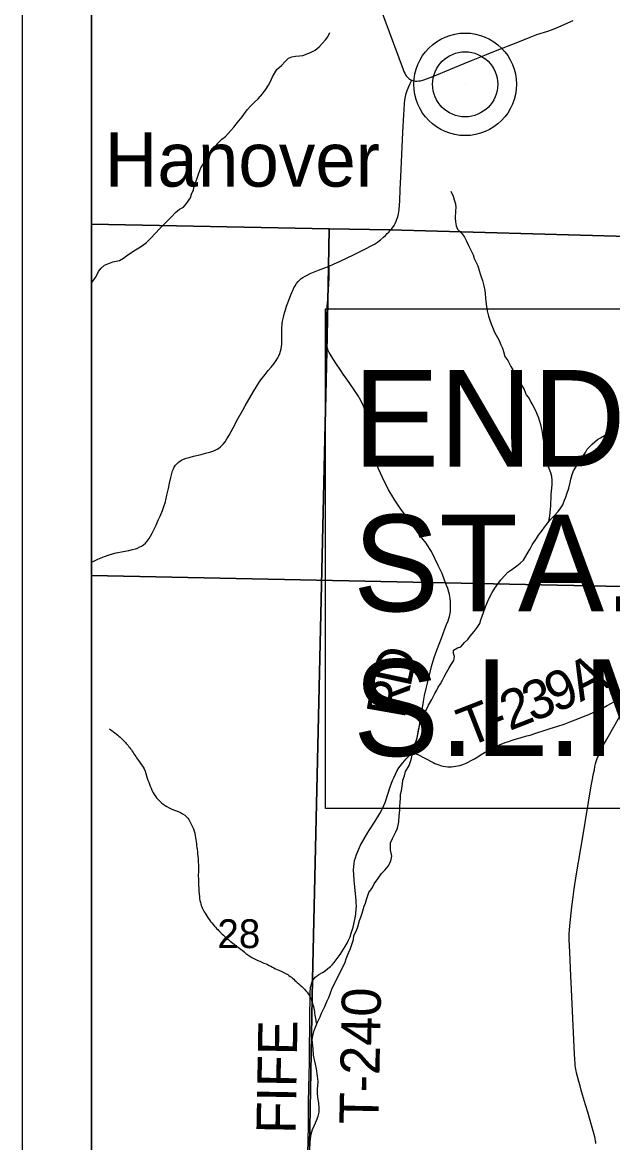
# Model space of a CAD drawing. Extents: x 0 to 34, y 0 to 22.
# Drawn here: x 10.5 to 11.356, y 16.22 to 17.845 of the extents above; entities that cross this region are included whole.
import ezdxf

# ---------------------------------------------------------------- set-up
doc = ezdxf.new("R2010")
doc.units = 0
for name, color, linetype in [('GM_X_Corporation', 7, 'Continuous'), ('GM_X_County_Road', 7, 'Continuous'), ('GM_X_Minor_River', 7, 'Continuous'), ('GM_X_Section_Text', 7, 'Continuous'), ('GM_X_Township_Road', 7, 'Continuous'), ('GM_X_Township_Road_Text', 7, 'Continuous'), ('GM_X_Unincorporated', 7, 'Continuous'), ('GM_X_Unincorporated_Location', 7, 'Continuous'), ('GM_X_Unincorporated_Text', 7, 'Continuous'), ('SH_Data', 7, 'Continuous'), ('SH_Text', 7, 'Continuous')]:
    doc.layers.add(name, color=color, linetype=linetype)

msp = doc.modelspace()

# ---------------------------------------------------------------- linework, layer by layer
at = {"layer": 'GM_X_Corporation'}
for points in [[(11.5001, 20.4), (10.6, 20.4), (10.6, 17.5523), (10.9447, 17.5459), (11.0329, 17.5442), (11.4477, 17.5329), (11.4514, 17.7789), (11.4741, 19.003), (11.486, 19.6423), (11.498, 20.2911)], [(10.6, 18.0532), (10.6, 17.0429), (11.4395, 17.0255), (11.4565, 18.0343)], [(10.6, 17.5523), (10.6, 13.6), (10.8788, 13.6), (10.8818, 13.7678), (10.897, 14.5214), (10.9052, 15.3502), (10.9086, 15.7107), (10.9139, 16.0819), (10.9206, 16.4568), (10.9418, 17.3896), (10.9437, 17.4908), (10.9447, 17.5459)], [(10.6, 17.0429), (10.6, 16.036), (11.4274, 16.0262), (11.4395, 17.0255)]]:
    msp.add_lwpolyline(points, close=True, dxfattribs=at)
msp.add_lwpolyline([(14.0954, 17.4811), (13.2742, 17.4966), (12.7967, 17.502), (12.7693, 17.5027), (12.504, 17.5091), (11.8073, 17.526), (11.4477, 17.5329), (11.0329, 17.5442), (10.9447, 17.5459), (10.9437, 17.4908), (10.9418, 17.3896), (10.9206, 16.4568), (10.9139, 16.0819), (10.9086, 15.7107), (10.9052, 15.3502), (10.897, 14.5214)], dxfattribs=at)
at = {"layer": 'GM_X_County_Road'}
for points in [[(11.0121, 17.899), (11.0124, 17.8914), (11.0129, 17.8881), (11.0148, 17.8798), (11.0165, 17.8743), (11.0197, 17.8645), (11.0255, 17.8485), (11.052, 17.7769), (11.0531, 17.7742), (11.0544, 17.7716), (11.0555, 17.7694), (11.0567, 17.7676), (11.0584, 17.7657), (11.0604, 17.7639), (11.0618, 17.7629), (11.0633, 17.7621), (11.0647, 17.7615)], [(11.0647, 17.7615), (11.0658, 17.7611), (11.0676, 17.7606), (11.0699, 17.7602), (11.0723, 17.7601), (11.0751, 17.7603), (11.0772, 17.7607), (11.0805, 17.7615), (11.0875, 17.7639), (11.0954, 17.7669), (11.1208, 17.7773), (11.1405, 17.7856), (11.1511, 17.79), (11.1708, 17.7977), (11.1859, 17.8038), (11.2183, 17.8167), (11.2362, 17.824), (11.2462, 17.8277), (11.262, 17.8327), (11.2713, 17.8361), (11.2781, 17.8388), (11.2989, 17.8481)], [(11.0312, 17.5407), (11.033, 17.5427), (11.0346, 17.5447), (11.0367, 17.5472), (11.0389, 17.5508), (11.0406, 17.5537), (11.0421, 17.5569), (11.0432, 17.5598), (11.0443, 17.5633), (11.0452, 17.5675), (11.0458, 17.5703), (11.0462, 17.5736), (11.0471, 17.5866), (11.0479, 17.6026), (11.0488, 17.621), (11.0519, 17.6861), (11.0532, 17.711), (11.0535, 17.7189), (11.0541, 17.7274), (11.0545, 17.7325), (11.0555, 17.7379), (11.0566, 17.7423), (11.058, 17.7465), (11.0617, 17.7557), (11.0647, 17.7615)], [(10.9449, 17.4918), (10.9511, 17.4945), (10.9608, 17.4989), (10.9802, 17.5081), (10.9965, 17.5161), (11.0068, 17.5215), (11.0106, 17.5237), (11.0149, 17.5266), (11.0191, 17.5297), (11.0238, 17.5337), (11.0264, 17.5361), (11.0291, 17.5388), (11.0312, 17.5407)], [(10.6, 17.0619), (10.6025, 17.0632), (10.6094, 17.0664), (10.6144, 17.0686), (10.619, 17.0705), (10.626, 17.0729), (10.6304, 17.0741), (10.6359, 17.0754), (10.646, 17.0775), (10.6543, 17.0791), (10.6595, 17.0803), (10.6641, 17.0815), (10.667, 17.0825), (10.6705, 17.0842), (10.6729, 17.0853), (10.6756, 17.0873), (10.6785, 17.0896), (10.681, 17.0926), (10.6838, 17.0964), (10.6859, 17.0998), (10.6883, 17.1041), (10.6906, 17.1091), (10.6939, 17.1159), (10.697, 17.1229), (10.6998, 17.129), (10.7032, 17.1373), (10.7053, 17.143), (10.7073, 17.1495), (10.7081, 17.1523), (10.7096, 17.1592), (10.7117, 17.169), (10.7132, 17.1767), (10.7152, 17.1851), (10.7167, 17.1909), (10.7178, 17.1944), (10.7189, 17.1974), (10.7202, 17.2), (10.7221, 17.203), (10.724, 17.205), (10.7261, 17.2068), (10.7284, 17.2084), (10.7309, 17.2099), (10.7338, 17.2114), (10.7374, 17.2129), (10.7416, 17.2142), (10.7482, 17.2158), (10.7591, 17.2185), (10.7657, 17.2201), (10.7718, 17.2217), (10.776, 17.2231), (10.7796, 17.2245), (10.7825, 17.226), (10.785, 17.2276), (10.7872, 17.2293), (10.7893, 17.2313), (10.7912, 17.2334), (10.7939, 17.2369), (10.7966, 17.241), (10.7997, 17.2463), (10.8056, 17.257), (10.8126, 17.2701), (10.8194, 17.2827), (10.8231, 17.289), (10.8352, 17.3095), (10.8429, 17.3221), (10.8458, 17.3266), (10.8521, 17.3346), (10.8565, 17.34), (10.8608, 17.3451), (10.8651, 17.3505), (10.8682, 17.3548), (10.8704, 17.3586), (10.8719, 17.3614), (10.8732, 17.3647), (10.8743, 17.3684), (10.8751, 17.3718), (10.8757, 17.375), (10.876, 17.3785), (10.8761, 17.382), (10.8762, 17.3955), (10.8763, 17.4004), (10.8768, 17.4082), (10.8773, 17.412), (10.8785, 17.4175), (10.88, 17.4238), (10.8813, 17.4282), (10.883, 17.4334), (10.8857, 17.4409), (10.8892, 17.45), (10.8906, 17.4534), (10.892, 17.4564), (10.8937, 17.4599), (10.8956, 17.4631), (10.8977, 17.4666), (10.8999, 17.4695), (10.902, 17.4715), (10.9043, 17.4735), (10.9068, 17.4752), (10.9099, 17.4771), (10.9129, 17.4786), (10.9173, 17.4807), (10.9293, 17.4857), (10.9449, 17.4918)]]:
    msp.add_lwpolyline(points, dxfattribs=at)
at = {"layer": 'GM_X_Minor_River'}
for points in [[(10.6, 17.4671), (10.6018, 17.4692), (10.6067, 17.4756), (10.6105, 17.484), (10.6142, 17.4889), (10.6188, 17.4931), (10.6309, 17.4977), (10.6408, 17.4996), (10.6465, 17.5034), (10.651, 17.5068), (10.6616, 17.5137), (10.6688, 17.5183), (10.6741, 17.5217), (10.6798, 17.5259), (10.6866, 17.5327), (10.6923, 17.5388), (10.6995, 17.546), (10.7051, 17.5521), (10.7157, 17.5628), (10.7222, 17.5696), (10.7278, 17.5745), (10.7335, 17.5772), (10.7381, 17.5825), (10.7437, 17.5909), (10.7452, 17.5958), (10.7479, 17.6023), (10.749, 17.6076), (10.7535, 17.6194), (10.7557, 17.6266), (10.7588, 17.6342), (10.7659, 17.6456), (10.7712, 17.6547), (10.7792, 17.665), (10.7841, 17.6707), (10.789, 17.676), (10.7947, 17.6798), (10.8022, 17.6882), (10.8064, 17.6932), (10.8102, 17.6977), (10.8136, 17.7023), (10.8185, 17.7084), (10.826, 17.7183), (10.831, 17.724), (10.8359, 17.7289), (10.8419, 17.7342), (10.8484, 17.7418), (10.8536, 17.7491), (10.8567, 17.7544), (10.8597, 17.7593), (10.8627, 17.7665), (10.8691, 17.7768), (10.8755, 17.7829), (10.8808, 17.7886), (10.8858, 17.7932), (10.8907, 17.7954), (10.896, 17.7962), (10.9017, 17.7966), (10.9066, 17.7974), (10.9131, 17.7996), (10.9188, 17.8019), (10.9244, 17.805), (10.9301, 17.8099), (10.935, 17.8149), (10.9396, 17.8198), (10.943, 17.8244), (10.9456, 17.8305)], [(11.1214, 17.6002), (11.1245, 17.593), (11.126, 17.5877), (11.128, 17.582), (11.1284, 17.5766), (11.128, 17.5717), (11.1276, 17.5614), (11.128, 17.5561), (11.1288, 17.5501), (11.1311, 17.5451), (11.1376, 17.5383), (11.141, 17.5337), (11.1441, 17.5277), (11.1468, 17.5216), (11.1536, 17.5079), (11.1552, 17.5026), (11.1602, 17.492), (11.1625, 17.4855), (11.164, 17.4806), (11.1655, 17.476), (11.1674, 17.4707), (11.169, 17.4631), (11.1705, 17.4563), (11.1709, 17.4518), (11.1717, 17.4453), (11.1721, 17.4404), (11.1729, 17.4331), (11.1741, 17.4267), (11.176, 17.4191), (11.1779, 17.4134), (11.1798, 17.4081), (11.1844, 17.3959), (11.1913, 17.3838), (11.194, 17.3774), (11.1963, 17.3724), (11.1978, 17.3679), (11.1997, 17.3606), (11.2039, 17.3546), (11.2085, 17.3458), (11.2112, 17.3413), (11.2135, 17.3367), (11.2165, 17.3291), (11.2234, 17.32), (11.2276, 17.3128), (11.2307, 17.3049), (11.2349, 17.2995), (11.2375, 17.2942), (11.2402, 17.2893), (11.2436, 17.2829), (11.2482, 17.2715), (11.2498, 17.2669), (11.2513, 17.262), (11.2521, 17.2574), (11.2536, 17.2502), (11.2548, 17.2426), (11.2564, 17.232), (11.2571, 17.2251), (11.2587, 17.2172), (11.2595, 17.2126), (11.2606, 17.2081), (11.2621, 17.2024), (11.2637, 17.197), (11.266, 17.1921), (11.2671, 17.1868), (11.2675, 17.1807), (11.2676, 17.175), (11.2672, 17.1693), (11.2665, 17.161), (11.2665, 17.1538), (11.2658, 17.1492), (11.2658, 17.1439), (11.2654, 17.1389), (11.265, 17.1344), (11.2643, 17.1287), (11.2636, 17.1241), (11.2627, 17.1204)], [(11.1412, 16.9455), (11.1461, 16.9501), (11.1495, 16.9546), (11.1552, 16.9615), (11.1597, 16.9672), (11.1631, 16.9733), (11.165, 16.9782), (11.1669, 16.9839), (11.1687, 16.9892), (11.1714, 16.9972), (11.174, 17.0029), (11.1763, 17.009), (11.1812, 17.0181), (11.1849, 17.0245), (11.1936, 17.0363), (11.1997, 17.0428), (11.2038, 17.0474), (11.2099, 17.0515), (11.2171, 17.0569), (11.222, 17.0607), (11.2266, 17.0652), (11.2318, 17.0743), (11.2364, 17.0816), (11.239, 17.0873), (11.2454, 17.0964), (11.2485, 17.1013), (11.2537, 17.1082), (11.2571, 17.1131), (11.2617, 17.1192), (11.2658, 17.1241), (11.2704, 17.1287), (11.2768, 17.1355), (11.2806, 17.1409), (11.2836, 17.1454), (11.2862, 17.1519), (11.2881, 17.1564), (11.2896, 17.1614), (11.2923, 17.1694), (11.2941, 17.1777), (11.2952, 17.1827), (11.2971, 17.1891), (11.2994, 17.1948), (11.3024, 17.2001), (11.3088, 17.21), (11.3164, 17.2214), (11.319, 17.226), (11.3262, 17.2332), (11.3338, 17.24), (11.3383, 17.2427), (11.344, 17.2461), (11.3504, 17.2484), (11.3554, 17.2507), (11.3595, 17.256)], [(10.9286, 16.2855), (10.9278, 16.2924), (10.9278, 16.2977), (10.9285, 16.3022), (10.9289, 16.3087), (10.9281, 16.3163), (10.9265, 16.3269), (10.925, 16.3338), (10.9238, 16.3398), (10.9223, 16.3467), (10.9215, 16.3558), (10.9207, 16.3645), (10.9203, 16.3695), (10.9211, 16.3748), (10.9229, 16.3824), (10.9248, 16.3873), (10.9278, 16.3949), (10.932, 16.4025), (10.9339, 16.4075), (10.9384, 16.4173), (10.9421, 16.4257), (10.9444, 16.4306), (10.9463, 16.436), (10.9489, 16.4424), (10.9527, 16.4508), (10.9587, 16.4629), (10.9621, 16.4702), (10.9659, 16.4774), (10.9681, 16.4819), (10.9697, 16.4865), (10.9734, 16.4964), (10.9757, 16.5017), (10.9802, 16.5146), (10.9805, 16.5203), (10.9847, 16.5275), (10.9862, 16.5329), (10.9888, 16.542), (10.9907, 16.5469), (10.9926, 16.5526), (10.9956, 16.5629), (10.9975, 16.5674), (10.999, 16.5728), (11.0023, 16.583), (11.0076, 16.5902), (11.0103, 16.5952), (11.0156, 16.6028), (11.0205, 16.6104), (11.0258, 16.6153), (11.0303, 16.621), (11.0333, 16.6264), (11.0348, 16.6309), (11.0356, 16.6355), (11.034, 16.6446), (11.0336, 16.6495), (11.0336, 16.6548), (11.0366, 16.6613), (11.0393, 16.6662), (11.0415, 16.6708), (11.0438, 16.6761), (11.0457, 16.6852), (11.0464, 16.6943), (11.0471, 16.7019), (11.0475, 16.7076), (11.0482, 16.7198), (11.0485, 16.7255), (11.0497, 16.7304), (11.0512, 16.7407), (11.0519, 16.746), (11.0542, 16.7521), (11.0557, 16.7582), (11.0609, 16.7669), (11.0639, 16.776), (11.0654, 16.7821), (11.0669, 16.7886), (11.0688, 16.7958), (11.0703, 16.8015), (11.0726, 16.8072), (11.0741, 16.8144), (11.0748, 16.8193), (11.0763, 16.8269), (11.0789, 16.8353), (11.0819, 16.8398), (11.0853, 16.8474), (11.0887, 16.8547), (11.0936, 16.8626), (11.0982, 16.8714), (11.1008, 16.8763), (11.1031, 16.8809), (11.1065, 16.8858), (11.1091, 16.8908), (11.1114, 16.8957), (11.1148, 16.9022), (11.1189, 16.9086), (11.1219, 16.9136), (11.1257, 16.9193), (11.1268, 16.925), (11.1253, 16.9295), (11.1249, 16.9345), (11.131, 16.9379), (11.1359, 16.9394), (11.1412, 16.9455)], [(10.9171, 16.2153), (10.9174, 16.2213), (10.9189, 16.232), (10.9208, 16.2388), (10.9234, 16.2453), (10.9264, 16.2521), (10.9287, 16.2582), (10.9302, 16.2643), (10.9305, 16.27), (10.9297, 16.2776), (10.9286, 16.2855)]]:
    msp.add_lwpolyline(points, dxfattribs=at)
msp.add_spline([(10.6262, 16.8202), (10.6366, 16.8127), (10.6493, 16.8004), (10.6591, 16.788), (10.6696, 16.7726), (10.6766, 16.7621), (10.6811, 16.7489), (10.6855, 16.7371), (10.6906, 16.7258), (10.6992, 16.7153), (10.7096, 16.7075), (10.7222, 16.7016), (10.7353, 16.695), (10.7454, 16.6811), (10.7498, 16.6687), (10.752, 16.6561), (10.7533, 16.6455), (10.7547, 16.6315), (10.7552, 16.6208), (10.7551, 16.6087), (10.7553, 16.5977), (10.7564, 16.5802), (10.7581, 16.5681), (10.7648, 16.553), (10.7785, 16.5342), (10.7916, 16.5207), (10.8071, 16.5077), (10.8187, 16.4991), (10.8299, 16.4902), (10.8533, 16.4792), (10.8717, 16.47), (10.8847, 16.4637), (10.8986, 16.4522), (10.9145, 16.4357), (10.9213, 16.4198), (10.925, 16.4001), (10.9265, 16.3916)], degree=3, dxfattribs=at)
at = {"layer": 'GM_X_Township_Road'}
for points in [[(10.94, 17.3846), (10.9401, 17.3891), (10.9402, 17.3967), (10.9404, 17.4069), (10.9407, 17.4131), (10.9412, 17.4201), (10.9417, 17.4269), (10.9421, 17.4332), (10.9428, 17.4433), (10.9437, 17.4576), (10.9442, 17.4658), (10.9446, 17.4748), (10.9448, 17.4819), (10.9449, 17.4894), (10.9449, 17.4918)], [(10.9662, 17.3336), (10.9607, 17.3416), (10.9555, 17.3496), (10.9501, 17.3578), (10.9473, 17.3624), (10.9449, 17.3663), (10.9436, 17.369), (10.9429, 17.3712), (10.9413, 17.3758), (10.9405, 17.3798), (10.94, 17.3846)], [(10.9172, 16.4387), (10.9174, 16.4407), (10.9177, 16.4425), (10.9178, 16.4438), (10.918, 16.4452), (10.9183, 16.4466), (10.9187, 16.4483), (10.9193, 16.4503), (10.9199, 16.4521), (10.9206, 16.4536), (10.9212, 16.4548), (10.9221, 16.4566), (10.9234, 16.4583), (10.9247, 16.4598), (10.9273, 16.4619), (10.93, 16.4638), (10.935, 16.4668), (10.9389, 16.4693), (10.9431, 16.4724), (10.9466, 16.4754), (10.9497, 16.4785), (10.9521, 16.4812), (10.9551, 16.4849), (10.958, 16.4888), (10.9609, 16.493), (10.9681, 16.5045), (10.9709, 16.5094), (10.973, 16.5137), (10.9751, 16.5186), (10.9769, 16.5236), (10.9797, 16.5325), (10.9808, 16.5369), (10.983, 16.5486), (10.9834, 16.5518), (10.9842, 16.5593), (10.9843, 16.5627), (10.9841, 16.5682), (10.984, 16.5715), (10.9817, 16.5956), (10.9813, 16.6), (10.9806, 16.6093), (10.9802, 16.6145), (10.9806, 16.6209), (10.981, 16.6244), (10.9818, 16.629), (10.9828, 16.6333), (10.9844, 16.6381), (10.9872, 16.6446), (10.9905, 16.6513), (11.0011, 16.67), (11.0032, 16.6735), (11.0115, 16.6861), (11.0184, 16.6972), (11.0209, 16.7017), (11.0224, 16.7047), (11.0262, 16.7135), (11.0272, 16.7163), (11.0335, 16.7362), (11.0349, 16.7401), (11.0369, 16.7453), (11.0384, 16.749), (11.0408, 16.7545), (11.0435, 16.7597), (11.0458, 16.7635), (11.0516, 16.7708), (11.0566, 16.7767), (11.0602, 16.7807), (11.0631, 16.7842), (11.0648, 16.7867), (11.0655, 16.7879), (11.0663, 16.7893), (11.0671, 16.791), (11.0684, 16.7945), (11.0702, 16.7999), (11.0718, 16.8054), (11.0728, 16.81), (11.0741, 16.816), (11.0757, 16.8252), (11.077, 16.8325), (11.0791, 16.8451), (11.0816, 16.8598), (11.0833, 16.8685), (11.0856, 16.8788), (11.0875, 16.8866), (11.0911, 16.9023), (11.0933, 16.9108), (11.0972, 16.9237), (11.1011, 16.9344), (11.1045, 16.9432), (11.1077, 16.9519), (11.1101, 16.9587), (11.1127, 16.9653), (11.1151, 16.9716), (11.1173, 16.9772), (11.1184, 16.9806), (11.1192, 16.9832), (11.1197, 16.9858), (11.1206, 16.9907), (11.1209, 16.9951), (11.121, 16.9979), (11.1208, 17.002), (11.1206, 17.0058), (11.1203, 17.0084), (11.1197, 17.0121), (11.1191, 17.0154), (11.1183, 17.0187), (11.1167, 17.0238), (11.1156, 17.0273), (11.1137, 17.0322), (11.1096, 17.0427), (11.108, 17.0465), (11.1036, 17.0561), (11.0982, 17.0675), (11.093, 17.0775), (11.0914, 17.0804), (11.0871, 17.0873), (11.0854, 17.0897), (11.0794, 17.0973), (11.0763, 17.1015), (11.0583, 17.126), (11.048, 17.1405), (11.0391, 17.1535), (11.0355, 17.1594), (11.031, 17.167), (11.022, 17.1851), (11.0166, 17.1974), (11.0135, 17.2048), (11.0102, 17.2129), (11.0078, 17.2188), (11.0068, 17.2218), (11.0054, 17.2266), (11.0043, 17.2306), (11.0037, 17.2334), (11.0033, 17.2361), (11.0028, 17.241), (11.0024, 17.245), (11.0009, 17.259), (11.0002, 17.2648), (10.9997, 17.2693), (10.9992, 17.2728), (10.9987, 17.2756), (10.9973, 17.281), (10.9963, 17.2841), (10.995, 17.2875), (10.9936, 17.2907), (10.989, 17.2999), (10.9877, 17.3021), (10.9812, 17.3121), (10.9736, 17.3227), (10.9678, 17.3312), (10.9662, 17.3336)], [(11.0655, 16.7879), (11.0684, 16.7859), (11.0702, 16.7848), (11.0723, 16.7836), (11.0955, 16.7713), (11.0981, 16.77), (11.1037, 16.7679), (11.1062, 16.7671), (11.11, 16.7661), (11.1133, 16.7656), (11.1168, 16.7652), (11.12, 16.7651), (11.1222, 16.7652), (11.1281, 16.7659), (11.1309, 16.7665), (11.1343, 16.7673), (11.1386, 16.7687), (11.1433, 16.7706), (11.1464, 16.7721), (11.151, 16.7745), (11.1554, 16.7769), (11.1602, 16.7798), (11.1653, 16.7829), (11.1699, 16.7857), (11.1783, 16.7905), (11.1817, 16.7923), (11.1887, 16.7957), (11.1918, 16.7971), (11.2001, 16.8004), (11.2035, 16.8016), (11.2117, 16.8042), (11.2199, 16.8066), (11.225, 16.808), (11.2317, 16.8099), (11.2363, 16.8113), (11.2429, 16.8134), (11.2491, 16.8153), (11.2551, 16.8173), (11.2655, 16.8206), (11.2764, 16.8241), (11.2858, 16.8272), (11.2952, 16.831), (11.3078, 16.8357), (11.3139, 16.8382), (11.3212, 16.8412), (11.3286, 16.8445), (11.3377, 16.8488), (11.342, 16.8509), (11.3481, 16.854), (11.3542, 16.8575), (11.3612, 16.8616)], [(11.3272, 16.7498), (11.3274, 16.7508), (11.3283, 16.7554), (11.3294, 16.761), (11.3303, 16.7657), (11.3311, 16.7694), (11.332, 16.7727), (11.3335, 16.7771), (11.3353, 16.7815), (11.3373, 16.7859), (11.3396, 16.7907), (11.3424, 16.7961), (11.3476, 16.8055), (11.3661, 16.8379), (11.3705, 16.8454), (11.3816, 16.8634)], [(11.3316, 16.2186), (11.3314, 16.2204), (11.3312, 16.222), (11.3305, 16.2258), (11.3299, 16.2284), (11.329, 16.2319), (11.3235, 16.2519), (11.3198, 16.2642), (11.3166, 16.2749), (11.3124, 16.289), (11.3105, 16.2959), (11.3088, 16.3023), (11.307, 16.3087), (11.3051, 16.3159), (11.3037, 16.3212), (11.303, 16.3241), (11.3021, 16.3291), (11.3017, 16.332), (11.3015, 16.3344), (11.3011, 16.3411), (11.3007, 16.3482), (11.2998, 16.369), (11.2963, 16.4421), (11.2955, 16.4617), (11.294, 16.4963), (11.2931, 16.5148), (11.2931, 16.5234), (11.2935, 16.5281), (11.294, 16.5344), (11.2968, 16.5622), (11.2985, 16.5765), (11.3001, 16.588), (11.3036, 16.6099), (11.3126, 16.6634), (11.325, 16.7374), (11.3272, 16.7498)], [(10.9124, 16.0832), (10.9123, 16.0838), (10.9122, 16.0856), (10.9122, 16.0891), (10.9129, 16.1549), (10.913, 16.1642), (10.9147, 16.2439), (10.915, 16.2611), (10.9151, 16.278), (10.9159, 16.3192), (10.9162, 16.3356), (10.9164, 16.3457), (10.9169, 16.4), (10.9171, 16.4341), (10.9172, 16.4387)]]:
    msp.add_lwpolyline(points, dxfattribs=at)
at = {"layer": 'GM_X_Unincorporated'}
for radius in [0.0744, 0.0472]:
    msp.add_circle((11.142, 17.7554), radius, dxfattribs=at)
at = {"layer": 'GM_X_Unincorporated_Location'}
msp.add_line((11.142, 17.7554), (11.142, 17.7554), dxfattribs=at)
at = {"layer": 'SH_Data'}
for points in [[(10.5, 20.5), (17.5, 20.5), (17.5, 13.5), (10.5, 13.5)], [(10.6, 20.4), (17.4, 20.4), (17.4, 13.6), (10.6, 13.6)]]:
    msp.add_lwpolyline(points, close=True, dxfattribs=at)
at = {"layer": 'SH_Text'}
msp.add_lwpolyline([(10.9396, 17.4298), (12.6369, 17.4298), (12.6369, 16.7049), (10.9396, 16.7049)], close=True, dxfattribs=at)

# ---------------------------------------------------------------- texts
at = {"layer": 'GM_X_Section_Text'}
msp.add_text('28', height=0.04186, rotation=0, dxfattribs=at).set_placement((10.7827, 16.5021))
at = {"layer": 'GM_X_Township_Road_Text'}
for s, height, rotation, p in [('D', 0.0568, 77.937, (11.0624, 16.879)), ('A', 0.0568, 27.6961, (11.3092, 16.8587)), ('9', 0.0568, 22.8998, (11.2725, 16.843)), ('R', 0.0568, 79.9807, (11.0543, 16.8336)), ('3', 0.0568, 21.4937, (11.2388, 16.8297)), ('2', 0.0568, 21.313, (11.2063, 16.817)), ('T', 0.0568, 21.2854, (11.1452, 16.7932)), ('-', 0.0568, 21.2854, (11.1847, 16.8086)), ('T-240', 0.05682, 88.8762, (11.0163, 16.2459)), ('FIFE', 0.05682, 88.9942, (10.8961, 16.2324))]:
    msp.add_text(s, height=height, rotation=rotation, dxfattribs=at).set_placement(p)
at = {"layer": 'GM_X_Unincorporated_Text'}
msp.add_text('Hanover', height=0.07898, rotation=0, dxfattribs=at).set_placement((10.6194, 17.607))
at = {"layer": 'SH_Text'}
for s, p in [('END ACQUISITION', (10.9795, 17.2009)), ('STA. 826+50.00', (10.9795, 16.9909)), ('S.L.M. 15.54', (10.9795, 16.7809))]:
    msp.add_text(s, height=0.14, dxfattribs=at).set_placement(p)

doc.saveas('drawing.dxf')
